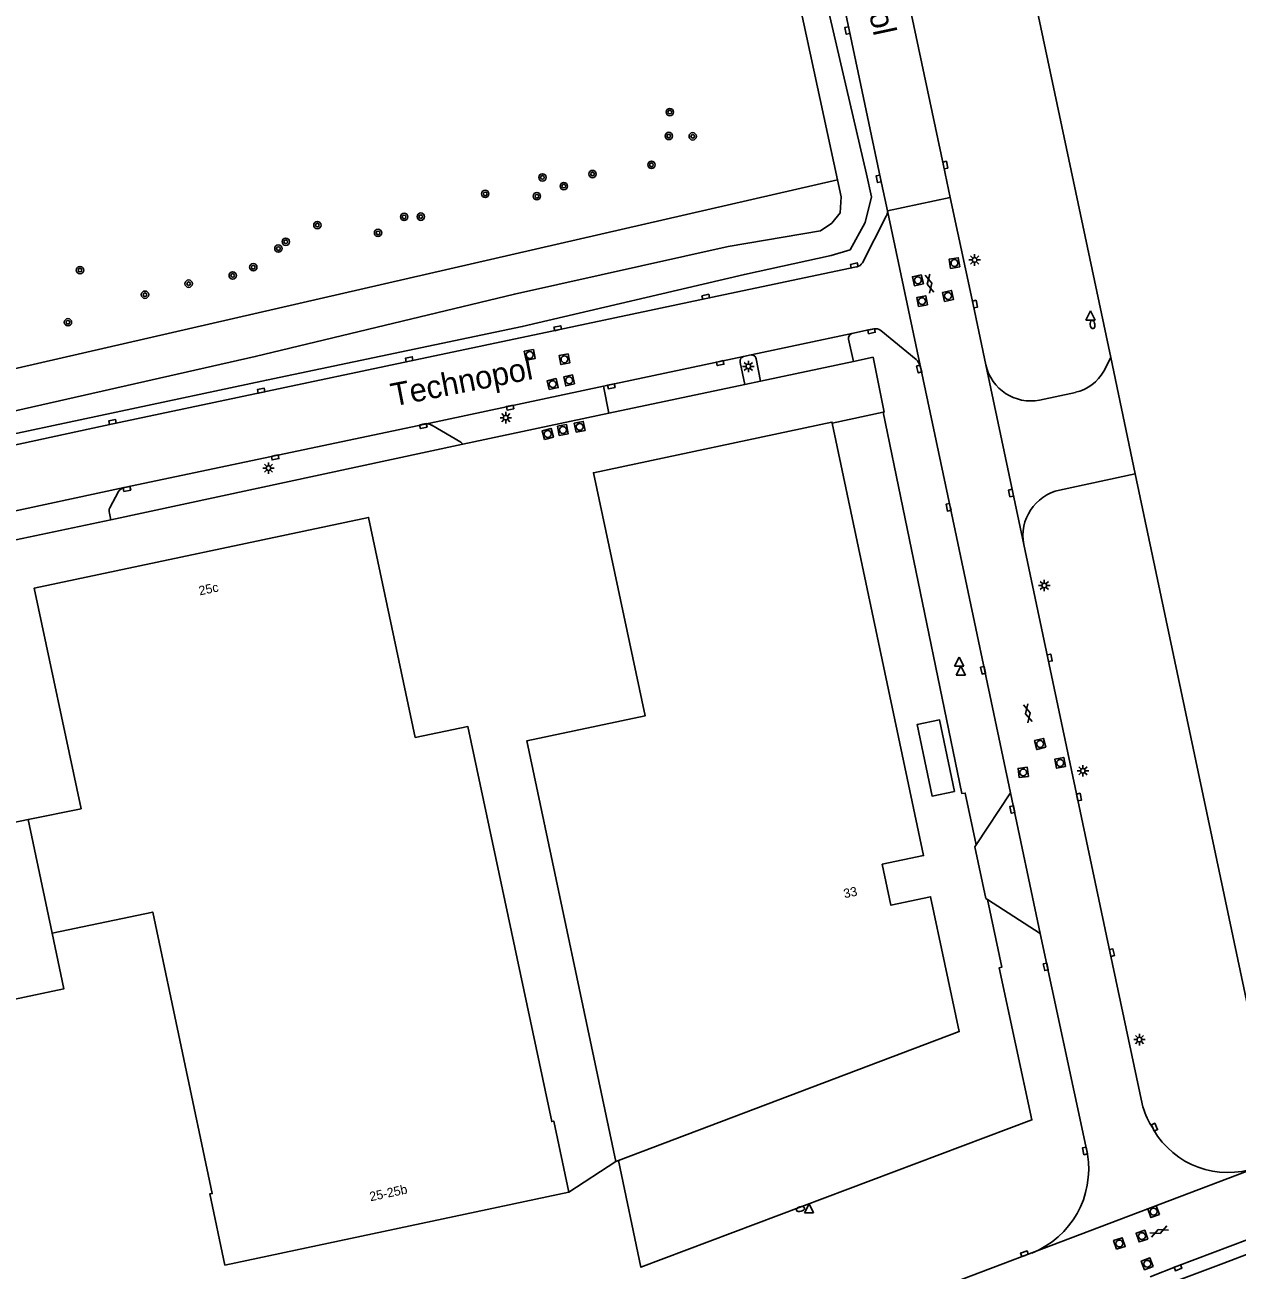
# Model space of a CAD drawing. Extents: x 131000 to 133013, y 393000 to 396501.
# Drawn here: x 131476 to 131607.8, y 394035.3 to 394170.7 of the extents above; entities that cross this region are included whole.
import ezdxf

# ---------------------------------------------------------------- set-up
doc = ezdxf.new("R2010")
doc.units = 0
for name, color, linetype in [('gg-afsc-hekwerk', 7, 'Continuous'), ('gg-anno-huisnummerreeks BGT', 7, 'Continuous'), ('gg-anno-openbare ruimte label', 7, 'Continuous'), ('gg-bbg-hoofdgebouw', 7, 'Continuous'), ('gg-bbg-overig bouwwerk', 7, 'Continuous'), ('gg-bbg-tussenscheiding', 7, 'Continuous'), ('gg-knt-BGT kruinlijn', 7, 'Continuous'), ('gg-knt-bovenkant onderkant talud', 7, 'Continuous'), ('gg-knt-verharding', 7, 'Continuous'), ('gt-grn-groengrens', 7, 'Continuous'), ('gt-grn-vlakafsluiter', 7, 'Continuous'), ('gt-grn-weggrens', 7, 'Continuous'), ('gt-symb-boom', 7, 'Continuous'), ('gt-symb-brandkraan', 7, 'Continuous'), ('gt-symb-gesloten verharding', 7, 'Continuous'), ('gt-symb-kolk', 7, 'Continuous'), ('gt-symb-lichtmast', 7, 'Continuous'), ('gt-symb-rioolschacht', 7, 'Continuous'), ('gt-symb-waterafsluiter', 7, 'Continuous')]:
    doc.layers.add(name, color=color, linetype=linetype)

# ---------------------------------------------------------------- blocks, each defined once
blk = doc.blocks.new('gt0-WAFSL')
at = {"layer": 'gt-symb-waterafsluiter'}
for p, q in [((-0.5, -0.33), (0, 0.67)), ((0, 0.67), (0.5, -0.33)), ((0.5, -0.33), (-0.5, -0.33))]:
    blk.add_line(p, q, dxfattribs=at)
blk = doc.blocks.new('gt0-BR')
at = {"layer": 'gt-symb-brandkraan'}
for centre, radius, start, end in [((-0.24, 0), 0.206, 107.5669, 252.4331), ((0.6, -2.66), 3, 106.892, 107.5669), ((0, -0.69), 0.938, 73.108, 106.892), ((-0.6, -2.66), 3, 72.4331, 73.108), ((0.24, 0), 0.206, 287.567, 72.4331), ((0.6, 2.66), 3, 252.4331, 253.108), ((0, 0.69), 0.938, 253.108, 286.8921), ((-0.6, 2.66), 3, 286.8921, 287.567)]:
    blk.add_arc(centre, radius, start, end, dxfattribs=at)
blk = doc.blocks.new('gt0-KOLK')
at = {"layer": 'gt-symb-kolk'}
blk.add_lwpolyline([(0, 0), (0.37, 0), (0.37, 0.4), (-0.38, 0.4), (-0.38, 0), (0, 0)], dxfattribs=at)
blk = doc.blocks.new('gt0-RS')
at = {"layer": 'gt-symb-rioolschacht'}
blk.add_lwpolyline([(-0.5, -0.5), (0.5, -0.5), (0.5, 0.5), (-0.5, 0.5)], close=True, dxfattribs=at)
blk.add_circle((0, 0), 0.375, dxfattribs=at)
blk = doc.blocks.new('gt0-LMAST')
at = {"layer": 'gt-symb-lichtmast'}
for p, q in [((-0.18, 0.17), (-0.45, 0.44)), ((-0.01, 0.25), (-0.01, 0.62)), ((0.17, 0.17), (0.44, 0.44)), ((-0.26, 0), (-0.63, 0)), ((-0.18, -0.18), (-0.45, -0.45)), ((-0.01, -0.25), (-0.01, -0.63)), ((0.44, -0.45), (0.17, -0.18)), ((0.24, 0), (0.62, 0))]:
    blk.add_line(p, q, dxfattribs=at)
blk.add_circle((-0.01, 0), 0.25, dxfattribs=at)
blk = doc.blocks.new('gt0-GESVH1')
at = {"layer": 'gt-symb-gesloten verharding'}
for p, q in [((-0.99, -0.26), (0.01, 0.24)), ((0.01, -0.26), (-0.99, 0.24)), ((0.01, 0.24), (1.01, -0.26)), ((1.01, 0.24), (0.01, -0.26))]:
    blk.add_line(p, q, dxfattribs=at)
blk = doc.blocks.new('gt0-BOOM')
at = {"layer": 'gt-symb-boom'}
for radius in [0.4, 0.2]:
    blk.add_circle((0, 0), radius, dxfattribs=at)

msp = doc.modelspace()

# ---------------------------------------------------------------- linework, layer by layer
at = {"layer": 'gg-afsc-hekwerk'}
msp.add_line((131596.73, 394121.91), (131594.08, 394134.54), dxfattribs=at)
for points in [[(131594.08, 394134.54), (131574.95, 394224.86), (131575.58, 394225)], [(131670.26, 394084.34), (131609.65, 394060.83), (131596.73, 394121.91)]]:
    msp.add_lwpolyline(points, dxfattribs=at)
at = {"layer": 'gg-bbg-hoofdgebouw'}
msp.add_line((131540.22, 394047.08), (131540.52, 394047.19), dxfattribs=at)
for points in [[(131563.77, 394127.43), (131563.75, 394127.53), (131537.8, 394122.02), (131543.41, 394095.57), (131530.55, 394092.85), (131540.22, 394047.08)], [(131563.77, 394127.43), (131573.72, 394080.37), (131569.22, 394079.42), (131570.16, 394074.97), (131574.48, 394075.89), (131577.59, 394061.22), (131540.52, 394047.19)], [(131476.31, 394084.29), (131482.06, 394085.47), (131476.95, 394109.46), (131513.34, 394117.15), (131518.41, 394093.23), (131524.15, 394094.4), (131533.26, 394051.43), (131533.49, 394051.48), (131535.12, 394043.75)], [(131476.31, 394084.29), (131470.32, 394083.07), (131465.25, 394107), (131404.59, 394094.13), (131398.24, 394071.11), (131393.45, 394072.43)], [(131535.12, 394043.75), (131497.71, 394035.81), (131496.07, 394043.55), (131496.33, 394043.6), (131489.86, 394074.22), (131478.93, 394071.91)], [(131458.25, 394061.23), (131480.21, 394065.88), (131478.93, 394071.91)]]:
    msp.add_lwpolyline(points, dxfattribs=at)
at = {"layer": 'gg-bbg-overig bouwwerk'}
msp.add_lwpolyline([(131577.08, 394087.35), (131575.45, 394095.12), (131573.01, 394094.61), (131574.64, 394086.84), (131577.08, 394087.35)], dxfattribs=at)
at = {"layer": 'gg-bbg-tussenscheiding'}
msp.add_line((131478.93, 394071.91), (131476.31, 394084.29), dxfattribs=at)
at = {"layer": 'gg-knt-BGT kruinlijn'}
for points in [[(131423.43, 394201.28), (131423.74, 394201.12), (131428.36, 394201.78), (131445.82, 394205.47), (131465.94, 394209.55), (131484.84, 394213.68), (131503.27, 394217.38), (131521.52, 394221.36), (131540.96, 394225.38), (131549.52, 394227.35), (131549.98, 394226.02), (131550.61, 394220.64), (131555.04, 394200.22), (131558.79, 394179.65), (131564.35, 394153.88)], [(131564.35, 394153.88), (131564.75, 394152.04), (131564.65, 394150.28), (131563.75, 394149.18), (131562.5, 394148.35), (131552.45, 394146.62), (131529.2, 394141.45), (131501.01, 394134.65), (131469.29, 394127.49), (131449.04, 394122.8), (131419.17, 394115.69), (131418.53, 394114.76), (131418.81, 394113.43)]]:
    msp.add_lwpolyline(points, dxfattribs=at)
at = {"layer": 'gg-knt-bovenkant onderkant talud'}
msp.add_lwpolyline([(131419.78, 394113.64), (131419.62, 394114.56), (131420.61, 394115.18), (131449.08, 394121.22), (131469.5, 394125.13), (131502.22, 394132.1), (131530.06, 394137.93), (131554.22, 394143.6), (131563.67, 394145.65), (131565.71, 394146.28), (131567.36, 394149.24), (131568.03, 394152.02), (131567.49, 394154.51), (131561.71, 394179.48), (131556.93, 394201.05), (131552.15, 394223.11), (131551.12, 394227.35), (131549.75, 394229.28), (131548.23, 394228.96)], dxfattribs=at)
at = {"layer": 'gg-knt-verharding'}
for p, q in [((131579.11, 394140.33), (131576.62, 394151.97)), ((131567.05, 394144.85), (131569.66, 394149.92)), ((131566.48, 394144.42), (131566.22, 394144.38)), ((131579.11, 394140.33), (131580.48, 394133.75)), ((131554.94, 394134.83), (131565.92, 394137.16)), ((131565.92, 394137.16), (131567.71, 394137.55)), ((131568.31, 394137.68), (131567.71, 394137.55)), ((131569.06, 394137.49), (131572.92, 394134.34)), ((131566.08, 394134.13), (131565.53, 394136.54)), ((131538.89, 394131.45), (131554.12, 394134.66)), ((131554.27, 394131.61), (131553.76, 394134.03)), ((131554.12, 394134.66), (131554.94, 394134.83)), ((131555.98, 394131.98), (131555.51, 394134.42)), ((131555.98, 394131.98), (131566.08, 394134.13)), ((131593.31, 394133.07), (131594.08, 394134.54)), ((131573.34, 394133.62), (131573.42, 394133.35)), ((131584.61, 394114.21), (131580.48, 394133.75)), ((131519.51, 394127.32), (131538.89, 394131.45)), ((131539.49, 394128.49), (131538.89, 394131.45)), ((131539.49, 394128.49), (131554.27, 394131.61)), ((131554.27, 394131.61), (131555.98, 394131.98)), ((131586.33, 394129.92), (131590.25, 394130.76)), ((131523.61, 394125.11), (131539.49, 394128.49)), ((131569.31, 394128.6), (131563.77, 394127.43)), ((131486.76, 394120.4), (131519.51, 394127.32)), ((131485.3, 394116.89), (131523.61, 394125.11)), ((131596.73, 394121.91), (131588.51, 394120.14)), ((131442.79, 394111.05), (131486.76, 394120.4)), ((131485.18, 394118.19), (131486.15, 394119.97)), ((131443.38, 394108.14), (131485.3, 394116.89)), ((131485.3, 394116.89), (131485.15, 394117.61)), ((131584.61, 394114.21), (131587.24, 394101.83)), ((131583.15, 394087.2), (131579.42, 394081.52)), ((131586.38, 394071.89), (131583.15, 394087.2)), ((131580.66, 394075.59), (131586.38, 394071.89)), ((131586.38, 394071.89), (131591.35, 394048.76)), ((131591.35, 394048.76), (131591.54, 394047.87)), ((131612.45, 394039.92), (131601.31, 394035.7)), ((131601.31, 394035.7), (131598.37, 394034.53))]:
    msp.add_line(p, q, dxfattribs=at)
for points in [[(131569.78, 394150.52), (131569.02, 394154.04), (131565.62, 394170.19), (131547.7, 394254.71), (131545.43, 394265.3)], [(131576.62, 394151.97), (131575.88, 394155.45), (131569.07, 394187.58)], [(131566.22, 394144.38), (131550.06, 394140.97), (131533.96, 394137.55), (131517.81, 394134.17), (131485.54, 394127.34), (131470.4, 394124.09), (131454.26, 394120.68), (131441.53, 394117.97), (131441.32, 394117.94), (131441.19, 394117.88), (131441.07, 394117.81)], [(131566.08, 394134.13), (131568.22, 394134.58), (131569.41, 394128.62), (131569.31, 394128.6)], [(131573.42, 394133.35), (131576.62, 394118.31), (131583.15, 394087.2)], [(131579.42, 394081.52), (131578.24, 394087.16), (131577.88, 394087.11), (131569.31, 394128.6)], [(131841.86, 394129.07), (131797.2, 394110.44), (131769.65, 394099.36), (131738.87, 394087.22), (131673.22, 394061.68), (131626.1, 394043.57), (131606.37, 394036.03), (131600.29, 394033.74), (131600.32, 394033.66)], [(131520.23, 394127.18), (131523.37, 394125.35), (131523.61, 394125.11)], [(131597.48, 394053.36), (131594, 394069.76), (131587.24, 394101.83)], [(131579.42, 394081.52), (131579.29, 394081.32), (131580.47, 394075.71), (131580.66, 394075.59)], [(131580.66, 394075.59), (131582.23, 394068.24), (131581.93, 394068.15), (131585.5, 394051.6), (131542.96, 394035.58), (131540.52, 394047.19)], [(131598.73, 394050.56), (131598.65, 394050.73), (131598.51, 394050.94)], [(131585.5, 394037.13), (131554.87, 394025.53), (131542.28, 394020.74), (131525.71, 394014.49)]]:
    msp.add_lwpolyline(points, dxfattribs=at)
for centre, radius, start, end in [((131568.83, 394150.41), 0.959, 329.6265, 6.7604), ((131566.22, 394145.36), 0.974, 285.24, 328.4359), ((131566.05, 394136.64), 0.53, 104.5753, 191.4473), ((131568.45, 394136.64), 1.05, 54.9327, 97.6854), ((131554.26, 394134.15), 0.521, 105.6302, 193.9593), ((131555.02, 394134.34), 0.491, 9.0883, 99.3772), ((131571.8, 394133.21), 1.59, 15.1806, 45.2724), ((131585.37, 394134.84), 5.01, 192.5471, 281.0853), ((131589.19, 394135.36), 4.71, 282.9817, 330.9017), ((131519.7, 394126.37), 0.963, 56.5533, 101.5583), ((131486.97, 394119.45), 0.975, 102.4401, 147.6941), ((131589.61, 394115.17), 5.09, 102.5171, 190.904), ((131486.19, 394117.84), 1.07, 160.9141, 192.6065), ((131604.3, 394054.83), 6.97, 192.0995, 213.8634), ((131606.81, 394055.2), 9.32, 209.8306, 289.6871), ((131581.85, 394046.24), 9.82, 291.7882, 9.5353)]:
    msp.add_arc(centre, radius, start, end, dxfattribs=at)
at = {"layer": 'gt-grn-groengrens'}
msp.add_line((131399.72, 394116.1), (131564.35, 394153.88), dxfattribs=at)
at = {"layer": 'gt-grn-vlakafsluiter'}
msp.add_line((131535.12, 394043.75), (131540.22, 394047.08), dxfattribs=at)
at = {"layer": 'gt-grn-weggrens'}
for p, q in [((131569.78, 394150.52), (131576.62, 394151.97)), ((131573.42, 394133.35), (131569.78, 394150.52)), ((131585.5, 394037.13), (131609.96, 394046.42))]:
    msp.add_line(p, q, dxfattribs=at)

# ---------------------------------------------------------------- block references
at = {"layer": 'gt-symb-boom'}
for p in [(131546.11, 394161.26), (131546, 394158.66), (131548.6, 394158.62), (131544.11, 394155.52), (131532.25, 394154.15), (131537.7, 394154.52), (131534.58, 394153.2), (131526.03, 394152.36), (131531.65, 394152.11), (131517.21, 394149.86), (131519.02, 394149.88), (131507.77, 394148.96), (131504.33, 394147.15), (131514.37, 394148.12), (131503.53, 394146.41), (131500.8, 394144.38), (131481.95, 394144.06), (131498.56, 394143.48), (131493.77, 394142.59), (131489.02, 394141.39), (131480.64, 394138.39)]:
    msp.add_blockref('gt0-BOOM', p, dxfattribs=at)
at = {"layer": 'gt-symb-brandkraan'}
for p, rotation in [((131592.09, 394138.14), -83.33703637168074), ((131560.32, 394041.91), 13.772145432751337)]:
    msp.add_blockref('gt0-BR', p, dxfattribs=dict(at, rotation=rotation))
at = {"layer": 'gt-symb-gesloten verharding'}
for p, rotation in [((131574.37, 394142.6), -76.99249520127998), ((131585.04, 394095.84), 103.64723833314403), ((131599.33, 394039.47), 22.589003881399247)]:
    msp.add_blockref('gt0-GESVH1', p, dxfattribs=dict(at, rotation=rotation))
at = {"layer": 'gt-symb-kolk'}
for p, rotation in [((131565.62, 394170.19), 101.8827588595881), ((131575.88, 394155.45), -77.93725397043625), ((131569.02, 394154.04), 102.24285957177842), ((131566.22, 394144.38), 11.882758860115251), ((131550.06, 394140.97), 12.006708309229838), ((131579.11, 394140.33), -78.04935273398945), ((131533.96, 394137.55), 11.826703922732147), ((131568.01, 394137.61), -168.2293739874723), ((131517.81, 394134.17), 12.006708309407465), ((131551.54, 394134.14), -168.11724113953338), ((131573.42, 394133.35), 105.84308211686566), ((131501.71, 394130.75), 11.950647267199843), ((131539.7, 394131.62), -167.99329169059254), ((131528.69, 394129.3), -169.34163849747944), ((131485.54, 394127.34), 12.062746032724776), ((131519.25, 394127.29), -167.99329169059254), ((131503.13, 394123.88), -168.04935272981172), ((131487.01, 394120.45), -167.99329169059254), ((131583.42, 394119.86), 101.96512883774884), ((131576.62, 394118.31), 102.06274602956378), ((131587.24, 394101.83), -78.11724114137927), ((131580.38, 394100.57), 101.95064726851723), ((131590.43, 394086.69), -78.11724113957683), ((131583.57, 394085.43), 101.88275886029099), ((131594, 394069.76), -77.9932916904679), ((131587.2, 394068.3), 102.00670831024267), ((131598.65, 394050.73), -65.66512570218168), ((131591.46, 394048.28), 102.00670831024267), ((131584.75, 394036.86), 19.57672556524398), ((131601.31, 394035.7), -159.20927472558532)]:
    msp.add_blockref('gt0-KOLK', p, dxfattribs=dict(at, rotation=rotation))
at = {"layer": 'gt-symb-lichtmast'}
for p in [(131579.27, 394145.17), (131554.66, 394133.59), (131528.27, 394128.01), (131502.46, 394122.53), (131586.85, 394109.75), (131591.05, 394089.59), (131597.2, 394060.35)]:
    msp.add_blockref('gt0-LMAST', p, dxfattribs=at)
at = {"layer": 'gt-symb-rioolschacht'}
for p, rotation in [((131577.07, 394144.83), 99.37757912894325), ((131573.09, 394142.96), -167.17287657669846), ((131573.55, 394140.69), 11.242525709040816), ((131576.37, 394141.26), -77.17287657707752), ((131530.87, 394134.84), -168.81367070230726), ((131534.65, 394134.37), -168.6338621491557), ((131535.16, 394132.07), 102.4790718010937), ((131533.37, 394131.66), 12.882979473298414), ((131534.48, 394126.67), 10.545734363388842), ((131536.31, 394127.01), 11.478482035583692), ((131532.83, 394126.23), 14.898187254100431), ((131586.39, 394092.51), 104.35578499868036), ((131588.57, 394090.45), 101.53462065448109), ((131584.55, 394089.41), 97.29556014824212), ((131598.73, 394041.63), 110.06634962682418), ((131597.46, 394038.96), 108.67058340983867), ((131595.01, 394038.16), 18.308068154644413), ((131598.04, 394035.95), 110.79072527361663)]:
    msp.add_blockref('gt0-RS', p, dxfattribs=dict(at, rotation=rotation))
at = {"layer": 'gt-symb-waterafsluiter'}
for p in [(131591.87, 394138.96), (131577.58, 394101.29), (131577.77, 394100.32), (131561.25, 394041.82)]:
    msp.add_blockref('gt0-WAFSL', p, dxfattribs=at)

# ---------------------------------------------------------------- texts
at = {"layer": 'gg-anno-huisnummerreeks BGT'}
for s, rotation, p in [('25c', 11.9, (131494.98, 394108.67)), ('33', 11.9, (131565.12, 394075.72)), ('25-25b', 12, (131513.56, 394042.75))]:
    msp.add_text(s, height=1, rotation=rotation, dxfattribs=at).set_placement(p)
at = {"layer": 'gg-anno-openbare ruimte label'}
for rotation, p in [(282.1, (131565.05, 394184.7)), (11.1, (131516.03, 394129.23))]:
    msp.add_text('Technopol', height=2.5, rotation=rotation, dxfattribs=at).set_placement(p)

doc.saveas('drawing.dxf')
